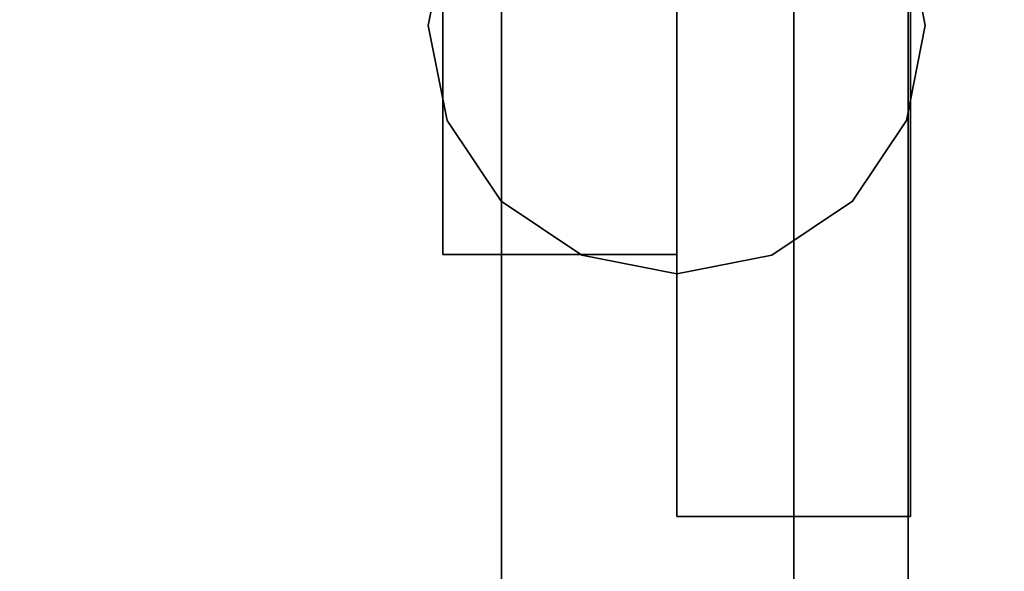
# Model space of a CAD drawing. Extents: x -48 to 48, y -49.6 to 48.
# Tile 284 of 656: x 1.6 to 3.7, y -10.2 to -9. Entities that reach past the tile are written whole.
import ezdxf

# ---------------------------------------------------------------- set-up
doc = ezdxf.new("R2010")
doc.units = 0

msp = doc.modelspace()

# ---------------------------------------------------------------- linework, layer by layer
at = {"layer": '13T1 [63]', "color": 1}
for points, invisible_edges in [([(-3.25, -5.365, 87.1487), (-3.25, -47.8797, 94.622), (3.25, -47.8797, 94.622)], 12), ([(-3.25, -5.365, 87.1487), (3.25, -47.8797, 94.622), (3.25, -5.365, 87.1487)], 1), ([(3.25, -5.365, 86.7426), (3.25, -47.9489, 94.228), (0.5975, -47.9489, 94.228)], 12), ([(3.25, -5.365, 86.7426), (0.5975, -47.9489, 94.228), (0.5975, -5.365, 86.7426)], 1), ([(3.25, -5.365, 87.1487), (3.25, -47.8797, 94.622), (3.25, -47.9489, 94.228)], 12), ([(3.25, -5.365, 87.1487), (3.25, -47.9489, 94.228), (3.25, -5.365, 86.7426)], 1), ([(2.625, -6.375, 60.791), (2.625, -48, 60.791), (-2.625, -48, 60.791)], 12), ([(2.625, -6.375, 60.791), (-2.625, -48, 60.791), (-2.625, -6.375, 60.791)], 1), ([(0.5975, -6.375, 61.121), (0.5975, -48, 61.121), (2.625, -48, 61.121)], 12), ([(0.5975, -6.375, 61.121), (2.625, -48, 61.121), (2.625, -6.375, 61.121)], 1), ([(2.625, -6.375, 61.121), (2.625, -48, 61.121), (2.625, -48, 60.791)], 12), ([(2.625, -6.375, 61.121), (2.625, -48, 60.791), (2.625, -6.375, 60.791)], 1)]:
    msp.add_3dface(points, dxfattribs=dict(at, invisible_edges=invisible_edges))
at = {"layer": '1C1 [1]', "color": 1}
for points, invisible_edges in [([(-6.5, -11), (6.5, -11), (6.5, 11)], 12), ([(-6.5, -11), (6.5, 11), (-6.5, 11)], 1), ([(-6.5, 11, -1.5), (6.5, 11, -1.5), (6.5, -11, -1.5)], 12), ([(-6.5, 11, -1.5), (6.5, -11, -1.5), (-6.5, -11, -1.5)], 1)]:
    msp.add_3dface(points, dxfattribs=dict(at, invisible_edges=invisible_edges))
at = {"layer": '1C1 [1]', "color": 6}
for points, invisible_edges in [([(3.53125, -9, 0.005), (3, -8.46875, 0.005), (2.7967, -8.50919, 0.005)], 13), ([(3.49081, -9.2033, -1.505), (2.7967, -8.50919, -1.505), (3, -8.46875, -1.505)], 13), ([(3.53125, -9, 0.005), (3.2033, -8.50919, 0.005), (3, -8.46875, 0.005)], 13), ([(3.49081, -9.2033, -1.505), (3, -8.46875, -1.505), (3.2033, -8.50919, -1.505)], 13), ([(3.53125, -9, 0.005), (2.7967, -8.50919, 0.005), (2.62435, -8.62435, 0.005)], 13), ([(3.49081, -9.2033, -1.505), (2.62435, -8.62435, -1.505), (2.7967, -8.50919, -1.505)], 13), ([(3.53125, -9, 0.005), (3.37565, -8.62435, 0.005), (3.2033, -8.50919, 0.005)], 13), ([(3.49081, -9.2033, -1.505), (3.2033, -8.50919, -1.505), (3.37565, -8.62435, -1.505)], 13), ([(3.53125, -9, 0.005), (2.62435, -8.62435, 0.005), (2.50919, -8.7967, 0.005)], 13), ([(3.49081, -9.2033, -1.505), (2.50919, -8.7967, -1.505), (2.62435, -8.62435, -1.505)], 13), ([(3.53125, -9, 0.005), (3.49081, -8.7967, 0.005), (3.37565, -8.62435, 0.005)], 12), ([(3.49081, -9.2033, -1.505), (3.37565, -8.62435, -1.505), (3.49081, -8.7967, -1.505)], 13), ([(3.53125, -9, 0.005), (2.50919, -8.7967, 0.005), (2.46875, -9, 0.005)], 13), ([(3.49081, -9.2033, -1.505), (2.46875, -9, -1.505), (2.50919, -8.7967, -1.505)], 13), ([(3.49081, -9.2033, -1.505), (3.49081, -8.7967, -1.505), (3.53125, -9, -1.505)], 1), ([(3.53125, -9, 0.005), (2.46875, -9, 0.005), (2.50919, -9.2033, 0.005)], 13), ([(3.49081, -9.2033, -1.505), (2.50919, -9.2033, -1.505), (2.46875, -9, -1.505)], 13), ([(3.53125, -9, 0.005), (2.50919, -9.2033, 0.005), (2.62435, -9.37565, 0.005)], 13), ([(3.53125, -9, 0.005), (2.62435, -9.37565, 0.005), (2.7967, -9.49081, 0.005)], 13), ([(3.53125, -9, 0.005), (2.7967, -9.49081, 0.005), (3, -9.53125, 0.005)], 13), ([(3.53125, -9, 0.005), (3, -9.53125, 0.005), (3.2033, -9.49081, 0.005)], 13), ([(3.53125, -9, 0.005), (3.2033, -9.49081, 0.005), (3.37565, -9.37565, 0.005)], 13), ([(3.53125, -9, 0.005), (3.37565, -9.37565, 0.005), (3.49081, -9.2033, 0.005)], 1), ([(3.49081, -9.2033, -1.505), (2.62435, -9.37565, -1.505), (2.50919, -9.2033, -1.505)], 13), ([(3.49081, -9.2033, -1.505), (2.7967, -9.49081, -1.505), (2.62435, -9.37565, -1.505)], 13), ([(3.49081, -9.2033, -1.505), (3, -9.53125, -1.505), (2.7967, -9.49081, -1.505)], 13), ([(3.49081, -9.2033, -1.505), (3.2033, -9.49081, -1.505), (3, -9.53125, -1.505)], 13), ([(3.49081, -9.2033, -1.505), (3.37565, -9.37565, -1.505), (3.2033, -9.49081, -1.505)], 12)]:
    msp.add_3dface(points, dxfattribs=dict(at, invisible_edges=invisible_edges))
at = {"layer": '2C1 [2]', "color": 1}
for points, invisible_edges in [([(3, -6.05, 50), (3, -10.05, 50), (3, -10.05, 60.25)], 12), ([(3, -6.05, 50), (3, -10.05, 60.25), (3, -6.05, 60.25)], 1), ([(3, -6.05, 50), (3.5, -6.05, 50), (3.5, -10.05, 50)], 12), ([(3, -6.05, 50), (3.5, -10.05, 50), (3, -10.05, 50)], 1), ([(3, -10.05, 60.25), (3.5, -10.05, 60.25), (3.5, -6.05, 60.25)], 12), ([(3, -10.05, 60.25), (3.5, -6.05, 60.25), (3, -6.05, 60.25)], 1), ([(3.5, -6.05, 60.25), (3.5, -10.05, 60.25), (3.5, -10.05, 50)], 12), ([(3.5, -6.05, 60.25), (3.5, -10.05, 50), (3.5, -6.05, 50)], 1), ([(3, -10.05, 50), (3.5, -10.05, 50), (3.5, -10.05, 60.25)], 12), ([(3, -10.05, 50), (3.5, -10.05, 60.25), (3, -10.05, 60.25)], 1)]:
    msp.add_3dface(points, dxfattribs=dict(at, invisible_edges=invisible_edges))
at = {"layer": '3C1 [3]', "color": 1}
for points, invisible_edges in [([(2.5, -4.865, 54.75), (2.5, -9.49, 54.75), (2.5, -9.49, 60.25)], 12), ([(2.5, -4.865, 54.75), (2.5, -9.49, 60.25), (2.5, -4.865, 60.25)], 1), ([(2.5, -4.865, 54.75), (3, -4.865, 54.75), (3, -9.49, 54.75)], 12), ([(2.5, -4.865, 54.75), (3, -9.49, 54.75), (2.5, -9.49, 54.75)], 1), ([(2.5, -9.49, 60.25), (3, -9.49, 60.25), (3, -4.865, 60.25)], 12), ([(2.5, -9.49, 60.25), (3, -4.865, 60.25), (2.5, -4.865, 60.25)], 1), ([(3, -4.865, 60.25), (3, -9.49, 60.25), (3, -9.49, 54.75)], 12), ([(3, -4.865, 60.25), (3, -9.49, 54.75), (3, -4.865, 54.75)], 1), ([(2.5, -9.49, 54.75), (3, -9.49, 54.75), (3, -9.49, 60.25)], 12), ([(2.5, -9.49, 54.75), (3, -9.49, 60.25), (2.5, -9.49, 60.25)], 1)]:
    msp.add_3dface(points, dxfattribs=dict(at, invisible_edges=invisible_edges))
at = {"layer": '4B1 [39]', "color": 1}
for points, invisible_edges in [([(0.8425, -7.0625, 30.53), (0.8425, -27, 30.53), (3.495, -27, 30.53)], 12), ([(0.8425, -7.0625, 30.53), (3.495, -27, 30.53), (3.495, -7.0625, 30.53)], 1), ([(3.495, -27, 45.57), (0.8425, -27, 45.57), (0.8425, -7.0625, 45.57)], 12), ([(3.495, -27, 45.57), (0.8425, -7.0625, 45.57), (3.495, -7.0625, 45.57)], 1), ([(3.495, -7.0625, 30.53), (3.495, -27, 30.53), (3.495, -27, 30.1)], 12), ([(3.495, -7.0625, 30.53), (3.495, -27, 30.1), (3.495, -7.4925, 30.1)], 1), ([(3.495, -27, 46), (3.495, -27, 45.57), (3.495, -7.0625, 45.57)], 12), ([(3.495, -27, 46), (3.495, -7.0625, 45.57), (3.495, -7.4925, 46)], 1), ([(3.495, -7.4925, 30.1), (3.495, -27, 30.1), (-3.495, -27, 30.1)], 12), ([(3.495, -7.4925, 30.1), (-3.495, -27, 30.1), (-3.495, -7.4925, 30.1)], 1), ([(-3.495, -27, 46), (3.495, -27, 46), (3.495, -7.4925, 46)], 12), ([(-3.495, -27, 46), (3.495, -7.4925, 46), (-3.495, -7.4925, 46)], 1)]:
    msp.add_3dface(points, dxfattribs=dict(at, invisible_edges=invisible_edges))

doc.saveas('drawing.dxf')
